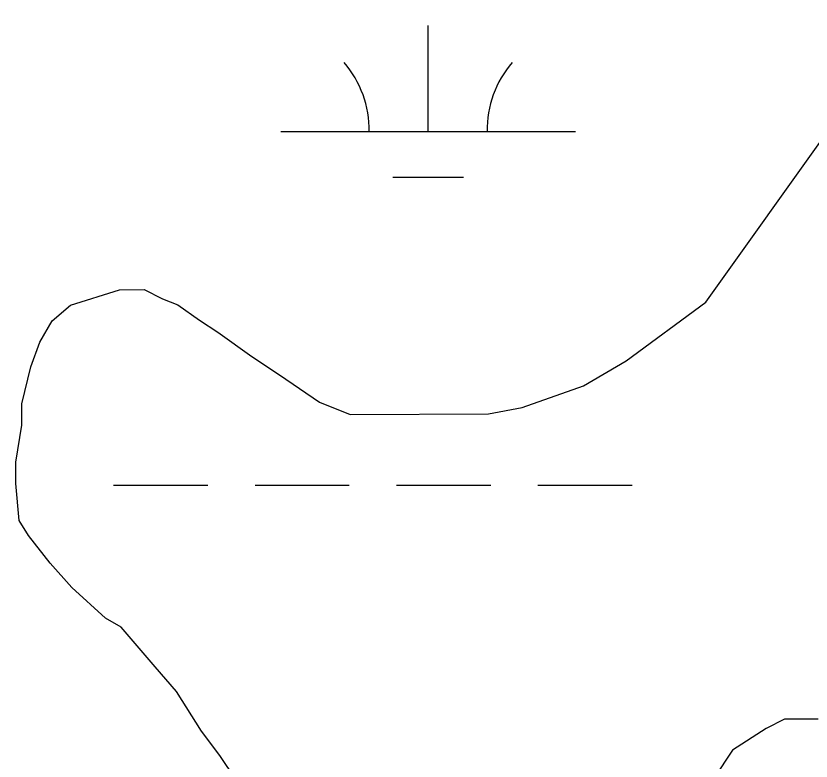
# Model space of a CAD drawing. Extents: x 3279314 to 3317160, y 734079 to 759431.
# Drawn here: x 3295843.2 to 3296113.2, y 743284.7 to 743537.8 of the extents above; entities that cross this region are included whole.
import ezdxf

# ---------------------------------------------------------------- set-up
doc = ezdxf.new("R2010")
doc.units = 0
doc.layers.add('V-SITE-VEGE', color=7, linetype='Continuous')
doc.layers.add('V-WETL-SWMP', color=7, linetype='Continuous')

msp = doc.modelspace()

# ---------------------------------------------------------------- linework, layer by layer
at = {"layer": 'V-SITE-VEGE'}
for p, q in [((3296077.43, 743440.51), (3296146.79, 743537.75)), ((3295861.73, 743439.47), (3295878.38, 743444.76)), ((3295878.38, 743444.76), (3295886.72, 743444.8)), ((3295886.72, 743444.8), (3295892.98, 743441.71)), ((3295892.98, 743441.71), (3295898.2, 743439.65)), ((3296050.44, 743420.58), (3296077.43, 743440.51)), ((3295855.5, 743434.23), (3295861.73, 743439.47)), ((3295898.2, 743439.65), (3295905.52, 743434.47)), ((3295851.37, 743426.92), (3295855.5, 743434.23)), ((3295905.52, 743434.47), (3295911.79, 743430.33)), ((3295911.79, 743430.33), (3295923.3, 743422.05)), ((3295848.29, 743418.57), (3295851.37, 743426.92)), ((3295923.3, 743422.05), (3295932.71, 743415.84)), ((3295845.22, 743406.05), (3295848.29, 743418.57)), ((3296035.89, 743412.17), (3296050.44, 743420.58)), ((3295932.71, 743415.84), (3295946.3, 743406.53)), ((3296015.08, 743404.78), (3296035.89, 743412.17)), ((3295845.25, 743398.75), (3295845.22, 743406.05)), ((3295946.3, 743406.53), (3295956.74, 743402.41)), ((3295956.74, 743402.41), (3296003.63, 743402.64)), ((3296003.63, 743402.64), (3296015.08, 743404.78)), ((3295843.23, 743386.24), (3295845.25, 743398.75)), ((3295843.26, 743378.94), (3295843.23, 743386.24)), ((3295844.37, 743366.44), (3295843.26, 743378.94)), ((3295847.52, 743361.25), (3295844.37, 743366.44)), ((3295854.86, 743351.91), (3295847.52, 743361.25)), ((3295862.19, 743343.6), (3295854.86, 743351.91)), ((3295873.7, 743333.24), (3295862.19, 743343.6)), ((3295878.93, 743330.14), (3295873.7, 743333.24)), ((3295890.46, 743316.65), (3295878.93, 743330.14)), ((3295897.79, 743308.34), (3295890.46, 743316.65)), ((3295906.19, 743294.84), (3295897.79, 743308.34)), ((3296104.16, 743298.91), (3296097.93, 743295.76)), ((3296115.63, 743298.97), (3296104.16, 743298.91)), ((3295912.48, 743286.53), (3295906.19, 743294.84)), ((3296097.93, 743295.76), (3296086.5, 743288.41)), ((3295918.78, 743277.18), (3295912.48, 743286.53)), ((3296086.5, 743288.41), (3296080.29, 743279))]:
    msp.add_line(p, q, dxfattribs=at)
at = {"layer": 'V-WETL-SWMP'}
for p, q in [((3295983.2, 743498.46), (3295983.19, 743534.46)), ((3295933.2, 743498.44), (3296033.2, 743498.49)), ((3295971.21, 743483.02), (3295995.21, 743483.04)), ((3295876.42, 743378.34), (3295908.42, 743378.35)), ((3295924.42, 743378.36), (3295956.42, 743378.38)), ((3295972.42, 743378.38), (3296004.42, 743378.4)), ((3296020.42, 743378.41), (3296052.42, 743378.43))]:
    msp.add_line(p, q, dxfattribs=at)
for centre, start, end in [((3295927.96, 743498.91), 359.2573, 40.801), ((3296038.45, 743498.96), 139.2573, 180.801)]:
    msp.add_arc(centre, 35.25, start, end, dxfattribs=at)

doc.saveas('drawing.dxf')
